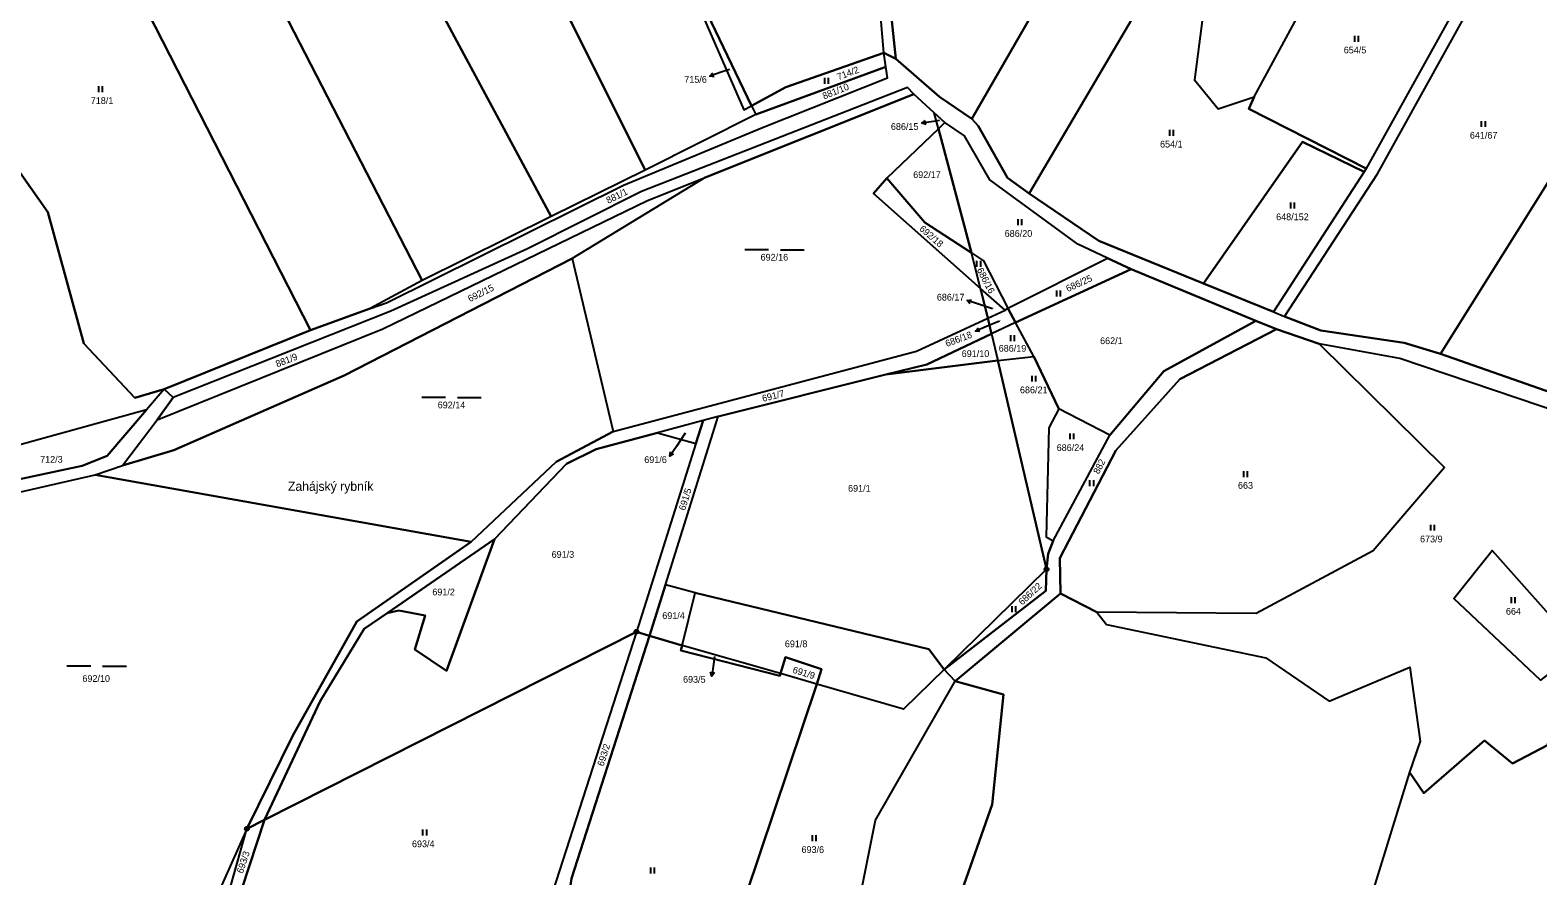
# Model space of a CAD drawing. Extents: x -654083 to -650132, y -1099819 to -1096699.
# Drawn here: x -652523.2 to -652143, y -1099030.8 to -1098817.7 of the extents above; entities that cross this region are included whole.
import ezdxf

# ---------------------------------------------------------------- set-up
doc = ezdxf.new("R2010")
doc.units = 0
for name, color, linetype in [('Geodetické body', 7, 'Continuous'), ('Názvy', 7, 'Continuous'), ('Obvody jako plochy', 7, 'Continuous'), ('Parcelní čísla', 7, 'Continuous'), ('Prvky pro prodl_ par_ č_', 7, 'Continuous'), ('Značky kultur', 7, 'Continuous')]:
    doc.layers.add(name, color=color, linetype=linetype)

msp = doc.modelspace()

# ---------------------------------------------------------------- linework, layer by layer
at = {"layer": 'Geodetické body'}
for centre, radius in [((-652266.87, -1098953.56), 0.5), ((-652266.87, -1098953.56), 0.001), ((-652370.31, -1098969.31), 0.5), ((-652370.31, -1098969.31), 0.001), ((-652468.54, -1099018.95), 0.5), ((-652468.54, -1099018.95), 0.001)]:
    msp.add_circle(centre, radius, dxfattribs=at)
at = {"layer": 'Obvody jako plochy'}
for points in [[(-652410.45, -1098672.92), (-652408.49, -1098686.72), (-652404.68, -1098713.47), (-652405.7, -1098724.42), (-652385.88, -1098761.64), (-652379.26, -1098769.7), (-652371.85, -1098774.86), (-652367.5, -1098782.1), (-652343.25, -1098837.74), (-652341.27, -1098836.75), (-652340.22, -1098838.94), (-652368.06, -1098852.99), (-652444.65, -1098699.64), (-652437.16, -1098691.45), (-652414.07, -1098662.96), (-652411.88, -1098662.18)], [(-652368.06, -1098852.99), (-652391.78, -1098864.61), (-652471.55, -1098716.38), (-652450.6, -1098702.35), (-652444.65, -1098699.64)], [(-652471.55, -1098716.38), (-652391.78, -1098864.61), (-652424.31, -1098880.81), (-652498.72, -1098736.46), (-652481.21, -1098721.45)], [(-652120.77, -1098736.72), (-652139.71, -1098765.21), (-652142.69, -1098769.99), (-652163.11, -1098810.97), (-652186.23, -1098852.56), (-652186.81, -1098853.38), (-652209.64, -1098888.68), (-652206.84, -1098889.86), (-652183.4, -1098853.92), (-652160.4, -1098812.38), (-652153.36, -1098796.07), (-652140.3, -1098770.81), (-652119.13, -1098738.51), (-652102.34, -1098731.96), (-652101.36, -1098728.02), (-652104.21, -1098730.67)], [(-652243.3, -1098766.39), (-652285.69, -1098840.06), (-652293.9, -1098834.53), (-652304.92, -1098824.89), (-652307.45, -1098800.06), (-652289.68, -1098771.17), (-652252.11, -1098739.11), (-652245.36, -1098731.34), (-652245.38, -1098733.09), (-652237.09, -1098732.54), (-652234.48, -1098731.49)], [(-652437.48, -1098887.85), (-652452.51, -1098893.28), (-652521.52, -1098758.36), (-652520.65, -1098757.47), (-652508.81, -1098745.1), (-652498.72, -1098736.46), (-652424.31, -1098880.81)], [(-652452.51, -1098893.28), (-652489.4, -1098908.18), (-652496.8, -1098910.33), (-652509.63, -1098896.65), (-652518.74, -1098863.59), (-652527.47, -1098851.14), (-652526.09, -1098839.17), (-652532.1, -1098827.19), (-652546.11, -1098816.23), (-652548.42, -1098807.57), (-652553.68, -1098802.81), (-652545.83, -1098787.84), (-652534.7, -1098766.31), (-652521.52, -1098758.36)], [(-652224.1, -1098778.8), (-652271.26, -1098858.85), (-652276.72, -1098854.91), (-652284.15, -1098841.83), (-652285.69, -1098840.06), (-652243.3, -1098766.39)], [(-652291.36, -1098769.66), (-652289.68, -1098771.17), (-652307.45, -1098800.06), (-652304.92, -1098824.89), (-652307.91, -1098823.43), (-652309.95, -1098799.61), (-652299.03, -1098781.45), (-652292.49, -1098771.49)], [(-652214.5, -1098834.45), (-652215.9, -1098837.55), (-652186.23, -1098852.56), (-652186.81, -1098853.38), (-652202.34, -1098845.87), (-652227.27, -1098881.51), (-652253.68, -1098870.78), (-652271.26, -1098858.85), (-652224.1, -1098778.8), (-652218.45, -1098781.46), (-652218.73, -1098782.36), (-652224.67, -1098792.58), (-652229.57, -1098830.2), (-652223.61, -1098837.5)], [(-652307.91, -1098823.43), (-652309.95, -1098799.61), (-652367.5, -1098782.1), (-652341.27, -1098836.75), (-652332.62, -1098832.03)], [(-652341.27, -1098836.75), (-652367.5, -1098782.1), (-652343.25, -1098837.74)], [(-652208.74, -1098789.08), (-652218.73, -1098782.36), (-652224.67, -1098792.58), (-652229.57, -1098830.2), (-652223.61, -1098837.5), (-652214.5, -1098834.45), (-652195.71, -1098799.72)], [(-652153.36, -1098796.07), (-652104.29, -1098792.76), (-652135.66, -1098839.99), (-652132.34, -1098843.2), (-652167.51, -1098899.22), (-652176.67, -1098896.52), (-652197.69, -1098893.37), (-652206.84, -1098889.86), (-652183.4, -1098853.92), (-652160.4, -1098812.38)], [(-652069.53, -1098803.88), (-652139.47, -1098909.11), (-652167.51, -1098899.22), (-652132.34, -1098843.2), (-652099.6, -1098792.44), (-652080.23, -1098791.12)], [(-652163.11, -1098810.97), (-652186.23, -1098852.56), (-652215.9, -1098837.55), (-652214.5, -1098834.45), (-652195.71, -1098799.72), (-652192.68, -1098794.07)], [(-652332.62, -1098832.03), (-652341.27, -1098836.75), (-652340.22, -1098838.94), (-652307.37, -1098826.94), (-652307.91, -1098823.43)], [(-652307.37, -1098826.94), (-652340.22, -1098838.94), (-652368.06, -1098852.99), (-652391.78, -1098864.61), (-652424.31, -1098880.81), (-652437.48, -1098887.85), (-652433.34, -1098886.42), (-652373.59, -1098856.76), (-652338.5, -1098842.21), (-652306.99, -1098829.68)], [(-652352.93, -1098854.81), (-652300.38, -1098833.79), (-652301.96, -1098832.16), (-652368.99, -1098858.37), (-652397.8, -1098872.81), (-652432.23, -1098888.48), (-652487.1, -1098910.26), (-652491.19, -1098915.88), (-652434.29, -1098892.95), (-652367.52, -1098860.58)], [(-652281.66, -1098890.24), (-652283.55, -1098882.78), (-652310.54, -1098858.84), (-652307.14, -1098854.95), (-652294.12, -1098842.52), (-652295.18, -1098838.53), (-652300.38, -1098833.79), (-652352.93, -1098854.81), (-652386.52, -1098875.2), (-652376.13, -1098918.85), (-652299.64, -1098898.55)], [(-652292.5, -1098840.97), (-652294.12, -1098842.52), (-652295.18, -1098838.53)], [(-652297.61, -1098866.18), (-652285.82, -1098873.81), (-652294.12, -1098842.52), (-652307.14, -1098854.95)], [(-652276.67, -1098887.75), (-652251.5, -1098875.11), (-652258.96, -1098871.63), (-652281.16, -1098855.37), (-652287.6, -1098844.29), (-652292.5, -1098840.97), (-652294.12, -1098842.52), (-652285.82, -1098873.81), (-652282.75, -1098875.8)], [(-652186.81, -1098853.38), (-652209.64, -1098888.68), (-652227.27, -1098881.51), (-652202.34, -1098845.87)], [(-652352.93, -1098854.81), (-652386.52, -1098875.2), (-652444, -1098904.68), (-652487.01, -1098923.52), (-652499.93, -1098927.38), (-652491.19, -1098915.88), (-652434.29, -1098892.95), (-652367.52, -1098860.58)], [(-652283.55, -1098882.78), (-652285.82, -1098873.81), (-652297.61, -1098866.18), (-652307.14, -1098854.95), (-652310.54, -1098858.84)], [(-652282.75, -1098875.8), (-652276.67, -1098887.75), (-652277.35, -1098888.28), (-652283.55, -1098882.78), (-652285.82, -1098873.81)], [(-652390.53, -1098926.44), (-652411.98, -1098946.66), (-652506.83, -1098929.73), (-652499.93, -1098927.38), (-652487.01, -1098923.52), (-652444, -1098904.68), (-652386.52, -1098875.2), (-652376.13, -1098918.85)], [(-652245.54, -1098877.88), (-652274.7, -1098891.4), (-652276.67, -1098887.75), (-652251.5, -1098875.11)], [(-652263.74, -1098913.1), (-652270.06, -1098899.9), (-652274.7, -1098891.4), (-652245.54, -1098877.88), (-652214.09, -1098890.92), (-652237.27, -1098903.61), (-652250.95, -1098919.73)], [(-652281.66, -1098890.24), (-652277.35, -1098888.28), (-652283.55, -1098882.78)], [(-652276.67, -1098887.75), (-652274.7, -1098891.4), (-652280.74, -1098894.18), (-652281.66, -1098890.24), (-652277.35, -1098888.28)], [(-652281.66, -1098890.24), (-652280.74, -1098894.18), (-652297.09, -1098901.93), (-652307.37, -1098904.5), (-652349.71, -1098915.08), (-652353.51, -1098916.07), (-652365.01, -1098919.15), (-652380.42, -1098923.27), (-652387.96, -1098926.96), (-652406.13, -1098946), (-652433.2, -1098964.63), (-652438.94, -1098968.58), (-652450.1, -1098986.75), (-652464.12, -1099016.72), (-652468.54, -1099018.95), (-652456.94, -1098995.42), (-652440.79, -1098966.74), (-652411.98, -1098946.66), (-652390.53, -1098926.44), (-652376.13, -1098918.85), (-652299.64, -1098898.55)], [(-652237.27, -1098903.61), (-652214.09, -1098890.92), (-652208.92, -1098893.05), (-652233.24, -1098905.67), (-652249.38, -1098923.6), (-652263.5, -1098950.77), (-652263.35, -1098959.63), (-652289.89, -1098981.76), (-652292.69, -1098978.82), (-652267.09, -1098959.01), (-652266.87, -1098953.56), (-652266.49, -1098949.69), (-652265.17, -1098946.39), (-652250.95, -1098919.73)], [(-652270.06, -1098899.9), (-652274.7, -1098891.4), (-652280.74, -1098894.18), (-652279.17, -1098900.92)], [(-652280.74, -1098894.18), (-652279.17, -1098900.92), (-652307.37, -1098904.5), (-652297.09, -1098901.93)], [(-652198.11, -1098896.74), (-652166.49, -1098927.88), (-652184.54, -1098948.92), (-652214.02, -1098964.67), (-652254.2, -1098964.34), (-652263.35, -1098959.63), (-652263.5, -1098950.77), (-652249.38, -1098923.6), (-652233.24, -1098905.67), (-652208.92, -1098893.05)], [(-652266.95, -1098945.35), (-652265.17, -1098946.39), (-652266.49, -1098949.69), (-652266.87, -1098953.56), (-652279.17, -1098900.92), (-652270.06, -1098899.9), (-652263.74, -1098913.1), (-652266.27, -1098917.89)], [(-652156.43, -1098996.68), (-652149.35, -1099002.46), (-652140.54, -1098997.91), (-652134.29, -1098975.26), (-652142.28, -1098981.46), (-652164.15, -1098960.95), (-652154.45, -1098948.78), (-652133.53, -1098972.32), (-652118.61, -1098920.4), (-652177.75, -1098900.4), (-652198.11, -1098896.74), (-652166.49, -1098927.88), (-652184.54, -1098948.92), (-652214.02, -1098964.67), (-652254.2, -1098964.34), (-652251.73, -1098967.45), (-652211.55, -1098975.91), (-652195.57, -1098986.8), (-652175.25, -1098978.23), (-652172.67, -1098996.89), (-652175.32, -1099004.71), (-652171.74, -1099009.98)], [(-652266.87, -1098953.56), (-652292.69, -1098978.82), (-652296.55, -1098973.65), (-652355.5, -1098959.5), (-652362.95, -1098957.44), (-652349.71, -1098915.08), (-652307.37, -1098904.5), (-652279.17, -1098900.92)], [(-652570.16, -1098944.51), (-652564.38, -1098942.88), (-652534.46, -1098936.04), (-652506.83, -1098929.73), (-652499.93, -1098927.38), (-652491.19, -1098915.88), (-652487.1, -1098910.26), (-652489.4, -1098908.18), (-652493.83, -1098913.33), (-652503.82, -1098924.95), (-652510.07, -1098927.5), (-652572.05, -1098940.7), (-652605.45, -1098957.43), (-652653.08, -1098996.95), (-652689.7, -1098994.29), (-652738.43, -1098989.85), (-652715.35, -1098995.1), (-652685.59, -1098998.84), (-652674.38, -1099000.48), (-652657.55, -1099002.94), (-652654.36, -1099001.13), (-652652.47, -1098999.61), (-652604.94, -1098959.84), (-652595.68, -1098955.76)], [(-652547.18, -1098928.05), (-652572.05, -1098940.7), (-652510.07, -1098927.5), (-652503.82, -1098924.95), (-652493.83, -1098913.33)], [(-652349.71, -1098915.08), (-652353.51, -1098916.07), (-652355.33, -1098921.85), (-652370.31, -1098969.31), (-652366.99, -1098970.36), (-652362.95, -1098957.44)], [(-652265.17, -1098946.39), (-652250.95, -1098919.73), (-652263.74, -1098913.1), (-652266.27, -1098917.89), (-652266.95, -1098945.35)], [(-652365.01, -1098919.15), (-652355.33, -1098921.85), (-652370.31, -1098969.31), (-652464.12, -1099016.72), (-652450.1, -1098986.75), (-652438.94, -1098968.58), (-652433.2, -1098964.63), (-652430.2, -1098963.96), (-652423.6, -1098965.19), (-652426.23, -1098973.73), (-652418.19, -1098979.16), (-652406.13, -1098946), (-652387.96, -1098926.96), (-652380.42, -1098923.27)], [(-652353.51, -1098916.07), (-652365.01, -1098919.15), (-652355.33, -1098921.85)], [(-652468.54, -1099018.95), (-652485.76, -1099057.5), (-652531.41, -1099043.9), (-652573.02, -1099023.24), (-652571.06, -1099007.16), (-652557.25, -1098960.25), (-652560.16, -1098960.22), (-652534.46, -1098936.04), (-652506.83, -1098929.73), (-652411.98, -1098946.66), (-652440.79, -1098966.74), (-652456.94, -1098995.42)], [(-652418.19, -1098979.16), (-652426.23, -1098973.73), (-652423.6, -1098965.19), (-652430.2, -1098963.96), (-652433.2, -1098964.63), (-652406.13, -1098946)], [(-652133.53, -1098972.32), (-652134.29, -1098975.26), (-652142.28, -1098981.46), (-652164.15, -1098960.95), (-652154.45, -1098948.78)], [(-652267.09, -1098959.01), (-652292.69, -1098978.82), (-652266.87, -1098953.56)], [(-652362.95, -1098957.44), (-652366.99, -1098970.36), (-652358.77, -1098972.72), (-652355.5, -1098959.5)], [(-652292.69, -1098978.82), (-652302.93, -1098988.79), (-652324.84, -1098982.48), (-652323.59, -1098978.76), (-652332.72, -1098975.68), (-652333.99, -1098979.85), (-652358.77, -1098972.72), (-652355.5, -1098959.5), (-652296.55, -1098973.65)], [(-652370.31, -1098969.31), (-652401.59, -1099066.2), (-652475.65, -1099051.75), (-652464.12, -1099016.72)], [(-652324.84, -1098982.48), (-652333.99, -1098979.85), (-652334.16, -1098980.39), (-652359.09, -1098974.01), (-652358.77, -1098972.72), (-652366.99, -1098970.36), (-652386.67, -1099031.49), (-652388.12, -1099041.66), (-652401.59, -1099066.2), (-652403.54, -1099069.73), (-652416.56, -1099094.27), (-652441.19, -1099134.66), (-652420.82, -1099152.23), (-652404.39, -1099128.32), (-652396.36, -1099113.3), (-652364.65, -1099066.13), (-652361.8, -1099067.69), (-652357.11, -1099078.48)], [(-652366.99, -1098970.36), (-652370.31, -1098969.31), (-652401.59, -1099066.2), (-652388.12, -1099041.66), (-652386.67, -1099031.49)], [(-652333.99, -1098979.85), (-652358.77, -1098972.72), (-652359.09, -1098974.01), (-652334.16, -1098980.39)], [(-652323.59, -1098978.76), (-652324.84, -1098982.48), (-652333.99, -1098979.85), (-652332.72, -1098975.68)], [(-652314.32, -1099038.23), (-652309.99, -1099016.81), (-652289.89, -1098981.76), (-652292.69, -1098978.82), (-652302.93, -1098988.79), (-652324.84, -1098982.48), (-652357.11, -1099078.48), (-652353.16, -1099089.43), (-652342, -1099089.44), (-652337.74, -1099087.59), (-652311.37, -1099039.42)], [(-652284.25, -1099062.43), (-652316.05, -1099116.1), (-652338.43, -1099154.42), (-652335.48, -1099161.76), (-652383.31, -1099136.62), (-652404.39, -1099128.32), (-652396.36, -1099113.3), (-652364.65, -1099066.13), (-652361.8, -1099067.69), (-652357.11, -1099078.48), (-652353.16, -1099089.43), (-652342, -1099089.44), (-652337.74, -1099087.59), (-652311.37, -1099039.42), (-652314.32, -1099038.23), (-652309.99, -1099016.81), (-652289.89, -1098981.76), (-652277.74, -1098985.1), (-652280.6, -1099012.87), (-652288.24, -1099034.57), (-652282.54, -1099047.7)], [(-652468.54, -1099018.95), (-652464.12, -1099016.72), (-652475.65, -1099051.75), (-652478.08, -1099059.13), (-652479.79, -1099058.92)], [(-652482.57, -1099058.59), (-652479.79, -1099058.92), (-652468.54, -1099018.95), (-652485.76, -1099057.5), (-652531.41, -1099043.9), (-652486.72, -1099066.1)]]:
    msp.add_lwpolyline(points, close=True, dxfattribs=at)
for points in [[(-652546.11, -1098816.23), (-652532.1, -1098827.19), (-652526.09, -1098839.17), (-652527.47, -1098851.14), (-652518.74, -1098863.59), (-652509.63, -1098896.65), (-652496.8, -1098910.33), (-652489.4, -1098908.18), (-652493.83, -1098913.33), (-652547.18, -1098928.05), (-652572.05, -1098940.7), (-652605.45, -1098957.43), (-652653.08, -1098996.95), (-652689.7, -1098994.29), (-652683.38, -1098975.88), (-652678.55, -1098955.41), (-652676.15, -1098945.95), (-652665.91, -1098887.81), (-652660.61, -1098874.25), (-652625.87, -1098789.16)], [(-652118.61, -1098920.4), (-652177.75, -1098900.4), (-652198.11, -1098896.74), (-652208.92, -1098893.05), (-652214.09, -1098890.92), (-652245.54, -1098877.88), (-652251.5, -1098875.11), (-652258.96, -1098871.63), (-652281.16, -1098855.37), (-652287.6, -1098844.29), (-652292.5, -1098840.97), (-652295.18, -1098838.53), (-652300.38, -1098833.79), (-652301.96, -1098832.16), (-652368.99, -1098858.37), (-652397.8, -1098872.81), (-652432.23, -1098888.48), (-652487.1, -1098910.26), (-652489.4, -1098908.18), (-652452.51, -1098893.28), (-652437.48, -1098887.85), (-652433.34, -1098886.42), (-652373.59, -1098856.76), (-652338.5, -1098842.21), (-652306.99, -1098829.68), (-652307.37, -1098826.94), (-652307.91, -1098823.43), (-652304.92, -1098824.89), (-652293.9, -1098834.53), (-652285.69, -1098840.06), (-652284.15, -1098841.83), (-652276.72, -1098854.91), (-652271.26, -1098858.85), (-652253.68, -1098870.78), (-652227.27, -1098881.51), (-652209.64, -1098888.68), (-652206.84, -1098889.86), (-652197.69, -1098893.37), (-652176.67, -1098896.52), (-652167.51, -1098899.22), (-652139.47, -1098909.11)], [(-652288.24, -1099034.57), (-652280.6, -1099012.87), (-652277.74, -1098985.1), (-652289.89, -1098981.76), (-652263.35, -1098959.63), (-652254.2, -1098964.34), (-652251.73, -1098967.45), (-652211.55, -1098975.91), (-652195.57, -1098986.8), (-652175.25, -1098978.23), (-652172.67, -1098996.89), (-652175.32, -1099004.71), (-652185.76, -1099038.47)], [(-652140.54, -1098997.91), (-652149.35, -1099002.46), (-652156.43, -1098996.68), (-652171.74, -1099009.98), (-652175.32, -1099004.71), (-652185.76, -1099038.47), (-652189.75, -1099073.15), (-652197.55, -1099089.52), (-652189.47, -1099100.09), (-652191.27, -1099101.48), (-652170.81, -1099122.59), (-652186.91, -1099102.76), (-652178.4, -1099090.47), (-652153.74, -1099104.66), (-652143.84, -1099107.98), (-652139.3, -1099103.56)]]:
    msp.add_lwpolyline(points, dxfattribs=at)
at = {"layer": 'Prvky pro prodl_ par_ č_'}
for p, q in [((-652346.85, -1098827.6), (-652348.94, -1098828.3)), ((-652348.94, -1098828.3), (-652351.78, -1098829.25)), ((-652295.37, -1098840.67), (-652298.34, -1098841.12)), ((-652293.89, -1098840.45), (-652295.37, -1098840.67)), ((-652284.05, -1098886.76), (-652286.9, -1098885.83)), ((-652280.5, -1098887.91), (-652284.05, -1098886.76)), ((-652282, -1098892.37), (-652284.77, -1098893.52)), ((-652278.74, -1098891.02), (-652282, -1098892.37)), ((-652357.99, -1098919.27), (-652360.22, -1098922.58)), ((-652360.22, -1098922.58), (-652361.89, -1098925.07)), ((-652350.59, -1098975.57), (-652350.85, -1098977.48)), ((-652350.85, -1098977.48), (-652351.26, -1098980.45))]:
    msp.add_line(p, q, dxfattribs=at)
for points in [[(-652350.68, -1098829.41), (-652351.78, -1098829.25), (-652351, -1098828.46)], [(-652297.27, -1098841.46), (-652298.34, -1098841.12), (-652297.42, -1098840.47)], [(-652286.11, -1098886.62), (-652286.9, -1098885.83), (-652285.8, -1098885.67)], [(-652283.66, -1098893.6), (-652284.77, -1098893.52), (-652284.04, -1098892.67)], [(-652360.92, -1098924.52), (-652361.89, -1098925.07), (-652361.75, -1098923.96)], [(-652350.63, -1098979.53), (-652351.26, -1098980.45), (-652351.62, -1098979.39)]]:
    msp.add_lwpolyline(points, dxfattribs=at)
at = {"layer": 'Značky kultur'}
for p, q in [((-652189.23, -1098819.1), (-652189.23, -1098820.6)), ((-652188.2, -1098820.6), (-652188.2, -1098819.1)), ((-652505.94, -1098831.84), (-652505.94, -1098833.34)), ((-652504.92, -1098833.34), (-652504.92, -1098831.84)), ((-652322.89, -1098829.74), (-652322.89, -1098831.24)), ((-652321.86, -1098831.24), (-652321.86, -1098829.74)), ((-652235.9, -1098842.82), (-652235.9, -1098844.32)), ((-652234.88, -1098844.32), (-652234.88, -1098842.82)), ((-652157.24, -1098840.59), (-652157.24, -1098842.09)), ((-652156.21, -1098842.09), (-652156.21, -1098840.59)), ((-652205.32, -1098861.15), (-652205.32, -1098862.65)), ((-652204.3, -1098862.65), (-652204.3, -1098861.15)), ((-652274.1, -1098865.33), (-652274.1, -1098866.83)), ((-652273.08, -1098866.83), (-652273.08, -1098865.33)), ((-652336.99, -1098873.06), (-652342.99, -1098873.06)), ((-652333.99, -1098873.06), (-652327.99, -1098873.06)), ((-652284.5, -1098875.82), (-652284.5, -1098877.32)), ((-652283.47, -1098877.32), (-652283.47, -1098875.82)), ((-652264.34, -1098883.27), (-652264.34, -1098884.77)), ((-652263.32, -1098884.77), (-652263.32, -1098883.27)), ((-652275.95, -1098894.58), (-652275.95, -1098896.08)), ((-652274.93, -1098896.08), (-652274.93, -1098894.58)), ((-652270.58, -1098904.76), (-652270.58, -1098906.26)), ((-652269.56, -1098906.26), (-652269.56, -1098904.76)), ((-652418.42, -1098910.29), (-652424.42, -1098910.29)), ((-652415.42, -1098910.29), (-652409.42, -1098910.29)), ((-652261.01, -1098919.3), (-652261.01, -1098920.8)), ((-652259.98, -1098920.8), (-652259.98, -1098919.3)), ((-652217.22, -1098928.82), (-652217.22, -1098930.32)), ((-652216.2, -1098930.32), (-652216.2, -1098928.82)), ((-652256, -1098931.08), (-652256, -1098932.58)), ((-652254.97, -1098932.58), (-652254.97, -1098931.08)), ((-652170.03, -1098942.32), (-652170.03, -1098943.82)), ((-652169.01, -1098943.82), (-652169.01, -1098942.32)), ((-652149.71, -1098960.55), (-652149.71, -1098962.05)), ((-652148.69, -1098962.05), (-652148.69, -1098960.55)), ((-652275.66, -1098962.83), (-652275.66, -1098964.33)), ((-652274.64, -1098964.33), (-652274.64, -1098962.83)), ((-652507.93, -1098977.95), (-652513.93, -1098977.95)), ((-652504.93, -1098977.95), (-652498.93, -1098977.95)), ((-652424.22, -1099019.17), (-652424.22, -1099020.67)), ((-652423.2, -1099020.67), (-652423.2, -1099019.17)), ((-652325.98, -1099020.6), (-652325.98, -1099022.1)), ((-652324.95, -1099022.1), (-652324.95, -1099020.6)), ((-652366.75, -1099028.74), (-652366.75, -1099030.24)), ((-652365.72, -1099030.24), (-652365.72, -1099028.74))]:
    msp.add_line(p, q, dxfattribs=at)

# ---------------------------------------------------------------- texts
at = {"layer": 'Názvy'}
msp.add_text('Zahájský rybník', height=2.3, dxfattribs=at).set_placement((-652458.18, -1098933.78))
at = {"layer": 'Parcelní čísla'}
for s, p in [('654/5', (-652191.92, -1098823.54)), ('718/1', (-652507.92, -1098836.28)), ('641/67', (-652160.11, -1098845.03)), ('654/1', (-652238.25, -1098847.26)), ('692/17', (-652300.51, -1098854.96)), ('648/152', (-652208.97, -1098865.58)), ('686/20', (-652277.43, -1098869.77)), ('692/16', (-652338.99, -1098875.76)), ('662/1', (-652253.37, -1098896.81)), ('691/10', (-652288.27, -1098900.06)), ('686/19', (-652278.94, -1098898.71)), ('686/21', (-652273.58, -1098909.19)), ('692/14', (-652420.42, -1098912.99)), ('686/24', (-652264.32, -1098923.74)), ('712/3', (-652520.69, -1098926.7)), ('691/1', (-652316.93, -1098934)), ('663', (-652218.6, -1098933.26)), ('673/9', (-652172.68, -1098946.76)), ('691/3', (-652391.69, -1098950.66)), ('691/2', (-652421.78, -1098960.12)), ('691/4', (-652363.79, -1098966.08)), ('664', (-652151.02, -1098964.99)), ('691/8', (-652332.87, -1098973.19)), ('692/10', (-652510.03, -1098981.93)), ('693/4', (-652426.91, -1099023.6)), ('693/6', (-652328.67, -1099025.04))]:
    msp.add_text(s, height=1.7, dxfattribs=at).set_placement(p)
for s, height, rotation, p in [('715/6', 0.1, 296.055, (-652346.85, -1098827.6)), ('714/2', 1.7, 20.529, (-652319.34, -1098830.33)), ('881/10', 1.7, 21.789, (-652322.98, -1098835.16)), ('686/15', 0.1, 288.504, (-652293.89, -1098840.45)), ('881/1', 1.7, 26.298, (-652377.41, -1098861.47)), ('692/18', 1.7, 318.906, (-652299.09, -1098867.97)), ('686/16', 1.7, 297.468, (-652284.53, -1098878.09)), ('686/25', 1.7, 24.633, (-652261.5, -1098883.71)), ('692/15', 1.7, 26.19, (-652412.29, -1098886.25)), ('686/17', 0.1, 24.354, (-652280.5, -1098887.91)), ('686/18', 0.1, 24.777, (-652278.74, -1098891.02)), ('881/9', 1.7, 21.078, (-652460.9, -1098902.67)), ('691/7', 1.7, 13.941, (-652338.38, -1098911.36)), ('691/6', 0.1, 345.501, (-652357.99, -1098919.27)), ('882', 1.7, 62.487, (-652253.7, -1098929.71)), ('691/5', 1.7, 72.675, (-652358.05, -1098938.86)), ('686/22', 1.7, 42.678, (-652273.01, -1098962.71)), ('693/5', 0.1, 345.636, (-652350.59, -1098975.57)), ('691/9', 1.7, 342.9, (-652331.04, -1098979.6)), ('693/2', 1.7, 72.54, (-652378.6, -1099003.31)), ('693/3', 1.7, 71.703, (-652469.57, -1099030.33))]:
    msp.add_text(s, height=height, rotation=rotation, dxfattribs=at).set_placement(p)
at = {"layer": 'Prvky pro prodl_ par_ č_'}
for s, p in [('715/6', (-652358.24, -1098830.95)), ('686/15', (-652306.13, -1098842.82)), ('686/17', (-652294.54, -1098885.83)), ('691/6', (-652368.33, -1098926.77)), ('693/5', (-652358.55, -1098982.15))]:
    msp.add_text(s, height=1.7, dxfattribs=at).set_placement(p)
msp.add_text('686/18', height=1.7, rotation=20.682, dxfattribs=at).set_placement((-652292.01, -1098897.55))

doc.saveas('drawing.dxf')
